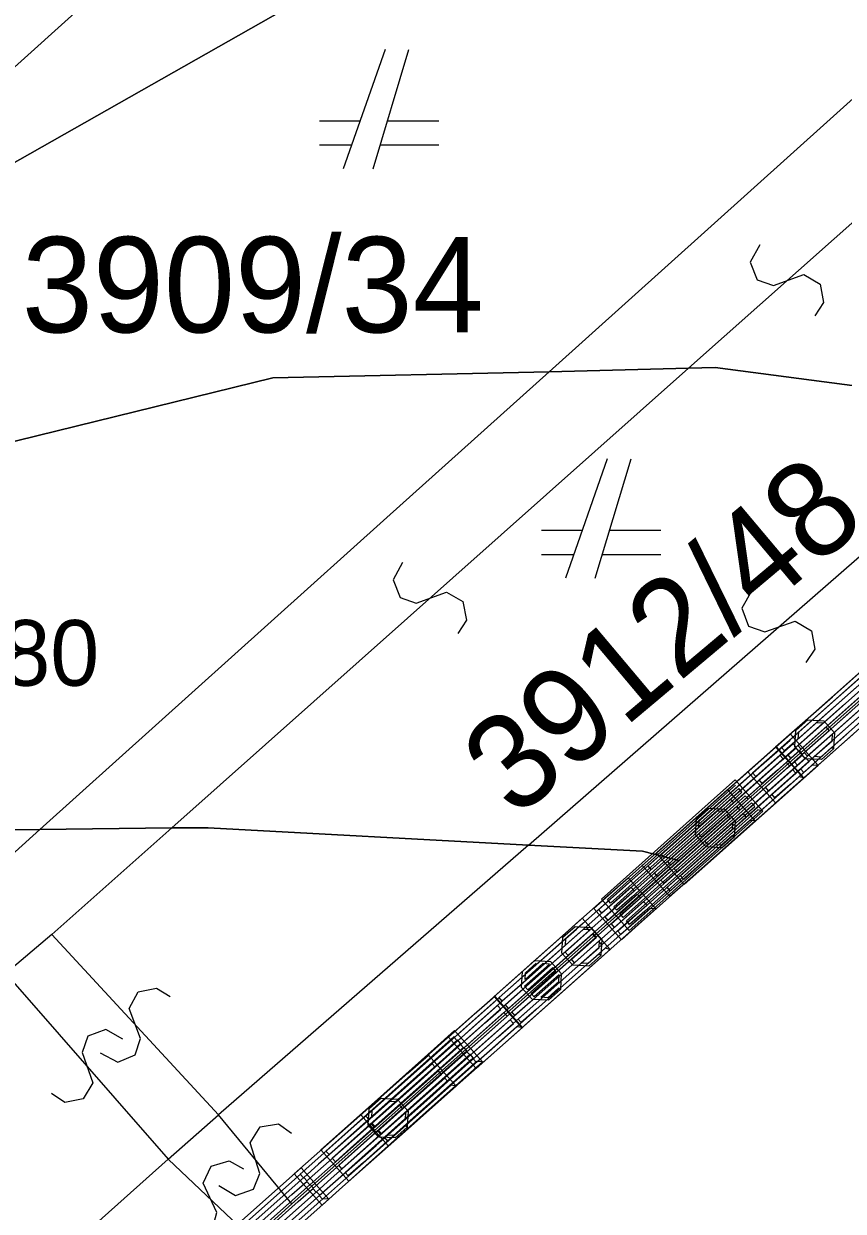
# Model space of a CAD drawing. Extents: x -266179 to -264727, y -1243225 to -1241702.
# Drawn here: x -265046.75 to -265033.03, y -1242711.64 to -1242691.75 of the extents above; entities that cross this region are included whole.
import ezdxf

# ---------------------------------------------------------------- set-up
doc = ezdxf.new("R2010")
doc.units = 0
for name, color, linetype in [('Vrstva 1', 7, 'Continuous'), ('Vrstva 19', 7, 'Continuous'), ('Vrstva 2', 7, 'Continuous'), ('Vrstva 21', 7, 'Continuous')]:
    doc.layers.add(name, color=color, linetype=linetype)

msp = doc.modelspace()

# ---------------------------------------------------------------- linework, layer by layer
at = {"layer": 'Vrstva 1'}
for p, q in [((-265034.98, -1242681.72), (-265051.68, -1242696.78)), ((-265030.88, -1242684.98), (-265051.68, -1242696.78)), ((-265051.68, -1242696.78), (-265030.88, -1242684.98)), ((-265026.81, -1242687.55), (-265037.95, -1242697.58)), ((-265040.7, -1242692.18), (-265041.4, -1242694.18)), ((-265040.9, -1242694.18), (-265040.3, -1242692.18)), ((-265041.12, -1242693.38), (-265041.8, -1242693.38)), ((-265039.8, -1242693.38), (-265040.66, -1242693.38)), ((-265041.8, -1242693.78), (-265041.26, -1242693.78)), ((-265040.78, -1242693.78), (-265039.8, -1242693.78)), ((-265037.95, -1242697.58), (-265042.58, -1242697.68)), ((-265042.58, -1242697.68), (-265037.95, -1242697.58)), ((-265037.95, -1242697.58), (-265040.67, -1242700.02)), ((-265035.62, -1242697.52), (-265037.95, -1242697.58)), ((-265037.95, -1242697.58), (-265035.62, -1242697.52)), ((-265035.17, -1242697.51), (-265035.62, -1242697.52)), ((-265035.62, -1242697.52), (-265035.17, -1242697.51)), ((-265029.92, -1242698.2), (-265035.17, -1242697.51)), ((-265035.17, -1242697.51), (-265029.92, -1242698.2)), ((-265042.58, -1242697.68), (-265049.92, -1242699.49)), ((-265049.92, -1242699.49), (-265042.58, -1242697.68)), ((-265036.98, -1242699.04), (-265037.68, -1242701.04)), ((-265037.18, -1242701.04), (-265036.58, -1242699.04)), ((-265040.67, -1242700.02), (-265046.48, -1242705.25)), ((-265037.4, -1242700.24), (-265038.08, -1242700.24)), ((-265036.08, -1242700.24), (-265036.94, -1242700.24)), ((-265038.08, -1242700.64), (-265037.54, -1242700.64)), ((-265037.06, -1242700.64), (-265036.08, -1242700.64)), ((-265030.3, -1242700.91), (-265035.78, -1242705.77)), ((-265046.48, -1242705.25), (-265047.92, -1242705.26)), ((-265047.92, -1242705.26), (-265046.48, -1242705.25)), ((-265046.48, -1242705.25), (-265047.27, -1242705.96)), ((-265044.27, -1242705.22), (-265046.48, -1242705.25)), ((-265046.48, -1242705.25), (-265044.27, -1242705.22)), ((-265043.66, -1242705.22), (-265044.27, -1242705.22)), ((-265044.27, -1242705.22), (-265043.66, -1242705.22)), ((-265038.3, -1242705.51), (-265043.66, -1242705.22)), ((-265043.66, -1242705.22), (-265038.3, -1242705.51)), ((-265036.39, -1242705.61), (-265038.3, -1242705.51)), ((-265038.3, -1242705.51), (-265036.39, -1242705.61)), ((-265035.78, -1242705.77), (-265036.39, -1242705.61)), ((-265036.39, -1242705.61), (-265035.78, -1242705.77)), ((-265035.78, -1242705.77), (-265038.36, -1242708.06)), ((-265038.36, -1242708.06), (-265042.26, -1242711.52)), ((-265042.26, -1242711.52), (-265042.92, -1242712.11))]:
    msp.add_line(p, q, dxfattribs=at)
at = {"layer": 'Vrstva 19'}
for p, q in [((-265030.3, -1242700.91), (-265035.78, -1242705.77)), ((-265035.78, -1242705.77), (-265038.36, -1242708.06)), ((-265038.36, -1242708.06), (-265042.26, -1242711.52)), ((-265042.26, -1242711.52), (-265042.92, -1242712.11))]:
    msp.add_line(p, q, dxfattribs=at)
for points in [[(-265032.402, -1242703.242), (-265033.352, -1242704.085), (-265033.696, -1242704.39), (-265034.161, -1242703.866), (-265033.21, -1242703.024), (-265032.26, -1242702.181)], [(-265032.804, -1242702.864), (-265033.754, -1242703.707), (-265034.009, -1242703.932), (-265034.062, -1242703.872), (-265033.112, -1242703.03), (-265032.161, -1242702.187)], [(-265032.337, -1242702.449), (-265033.287, -1242703.291), (-265034.237, -1242704.134), (-265034.491, -1242704.359), (-265034.545, -1242704.299), (-265033.594, -1242703.457), (-265032.644, -1242702.614)], [(-265032.87, -1242703.656), (-265033.82, -1242704.499), (-265034.164, -1242704.804), (-265034.628, -1242704.28), (-265033.678, -1242703.438), (-265032.728, -1242702.595)], [(-265032.23, -1242702.568), (-265033.181, -1242703.411), (-265034.131, -1242704.253), (-265034.385, -1242704.479), (-265034.438, -1242704.419), (-265033.488, -1242703.577), (-265032.538, -1242702.734)], [(-265032.124, -1242702.688), (-265033.075, -1242703.531), (-265034.025, -1242704.373), (-265034.279, -1242704.599), (-265034.332, -1242704.539), (-265033.382, -1242703.696), (-265032.432, -1242702.854)], [(-265032.968, -1242703.65), (-265033.919, -1242704.493), (-265034.173, -1242704.718), (-265034.226, -1242704.659), (-265033.276, -1242703.816), (-265032.326, -1242702.973)], [(-265032.698, -1242702.984), (-265033.648, -1242703.826), (-265033.903, -1242704.052), (-265033.956, -1242703.992), (-265033.005, -1242703.149)], [(-265032.592, -1242703.103), (-265033.542, -1242703.946), (-265033.796, -1242704.172), (-265033.85, -1242704.112), (-265032.899, -1242703.269)], [(-265032.486, -1242703.223), (-265033.436, -1242704.066), (-265033.69, -1242704.291), (-265033.743, -1242704.231), (-265032.793, -1242703.389)], [(-265033.189, -1242703.898), (-265033.391, -1242704.077), (-265033.659, -1242704.062), (-265033.838, -1242703.86), (-265033.823, -1242703.591), (-265033.621, -1242703.412), (-265033.352, -1242703.428), (-265033.173, -1242703.63), (-265033.189, -1242703.898), (-265033.223, -1242703.875), (-265033.402, -1242704.034), (-265033.515, -1242704.027), (-265033.216, -1242703.762), (-265033.21, -1242703.649), (-265033.628, -1242704.021), (-265033.681, -1242703.961), (-265033.263, -1242703.589), (-265033.316, -1242703.529), (-265033.735, -1242703.901), (-265033.788, -1242703.841), (-265033.369, -1242703.469), (-265033.482, -1242703.463), (-265033.781, -1242703.728), (-265033.774, -1242703.616), (-265033.595, -1242703.456)], [(-265033.448, -1242704.177), (-265034.398, -1242705.021), (-265035.347, -1242705.864), (-265035.691, -1242706.17), (-265036.156, -1242705.646), (-265035.206, -1242704.803), (-265034.257, -1242703.959), (-265033.913, -1242703.654), (-265033.448, -1242704.177), (-265033.547, -1242704.171), (-265034.496, -1242705.015), (-265035.446, -1242705.858), (-265035.7, -1242706.084), (-265035.753, -1242706.024), (-265034.804, -1242705.181), (-265033.854, -1242704.337), (-265033.6, -1242704.111), (-265033.653, -1242704.052), (-265034.603, -1242704.895), (-265035.552, -1242705.739), (-265035.806, -1242705.964), (-265035.859, -1242705.905), (-265034.91, -1242705.061), (-265033.961, -1242704.218), (-265033.706, -1242703.992), (-265033.76, -1242703.932), (-265034.709, -1242704.775), (-265035.658, -1242705.619), (-265035.913, -1242705.845), (-265035.966, -1242705.785), (-265035.016, -1242704.942), (-265034.067, -1242704.098), (-265033.813, -1242703.872), (-265033.866, -1242703.812), (-265034.815, -1242704.656), (-265035.765, -1242705.499), (-265036.019, -1242705.725), (-265036.072, -1242705.665), (-265035.123, -1242704.822), (-265034.173, -1242703.978), (-265033.919, -1242703.753)], [(-265033.686, -1242704.383), (-265034.636, -1242705.226), (-265035.587, -1242706.068), (-265035.931, -1242706.373), (-265036.395, -1242705.85), (-265035.445, -1242705.007), (-265034.495, -1242704.165), (-265034.151, -1242703.859), (-265033.686, -1242704.383), (-265033.77, -1242704.364), (-265034.72, -1242705.207), (-265035.671, -1242706.049), (-265035.925, -1242706.275), (-265035.978, -1242706.215), (-265035.028, -1242705.372), (-265034.078, -1242704.53), (-265033.823, -1242704.304), (-265033.876, -1242704.244), (-265034.826, -1242705.087), (-265035.777, -1242705.929), (-265036.031, -1242706.155), (-265036.084, -1242706.095), (-265035.134, -1242705.253), (-265034.184, -1242704.41), (-265033.929, -1242704.184), (-265033.982, -1242704.125), (-265034.933, -1242704.967), (-265035.883, -1242705.81), (-265036.137, -1242706.035), (-265036.19, -1242705.975), (-265035.24, -1242705.133), (-265034.29, -1242704.29), (-265034.035, -1242704.065), (-265034.089, -1242704.005), (-265035.039, -1242704.847), (-265035.989, -1242705.69), (-265036.243, -1242705.916), (-265036.297, -1242705.856), (-265035.346, -1242705.013), (-265034.396, -1242704.171), (-265034.142, -1242703.945)], [(-265034.374, -1242704.94), (-265035.321, -1242705.786), (-265036.268, -1242706.633), (-265036.611, -1242706.939), (-265037.077, -1242706.417), (-265036.13, -1242705.571), (-265035.183, -1242704.725), (-265034.84, -1242704.418), (-265034.374, -1242704.94), (-265034.458, -1242704.921), (-265035.405, -1242705.768), (-265036.352, -1242706.614), (-265036.605, -1242706.84), (-265036.658, -1242706.781), (-265035.711, -1242705.934), (-265034.765, -1242705.088), (-265034.511, -1242704.862), (-265034.564, -1242704.802), (-265035.511, -1242705.648), (-265036.458, -1242706.495), (-265036.712, -1242706.721), (-265036.765, -1242706.662), (-265035.818, -1242705.815), (-265034.871, -1242704.969), (-265034.618, -1242704.742), (-265034.671, -1242704.683), (-265035.618, -1242705.529), (-265036.565, -1242706.375), (-265036.818, -1242706.602), (-265036.872, -1242706.542), (-265035.925, -1242705.696), (-265034.978, -1242704.85), (-265034.724, -1242704.623), (-265034.778, -1242704.563), (-265035.725, -1242705.41), (-265036.671, -1242706.256), (-265036.925, -1242706.483), (-265036.978, -1242706.423), (-265036.031, -1242705.577), (-265035.084, -1242704.73), (-265034.831, -1242704.504)], [(-265034.5, -1242705.103), (-265035.449, -1242705.946), (-265036.399, -1242706.79), (-265036.742, -1242707.095), (-265037.207, -1242706.572), (-265036.258, -1242705.728), (-265035.309, -1242704.885), (-265034.965, -1242704.579), (-265034.5, -1242705.103), (-265034.599, -1242705.097), (-265035.548, -1242705.94), (-265036.497, -1242706.784), (-265036.752, -1242707.01), (-265036.805, -1242706.95), (-265035.855, -1242706.106), (-265034.906, -1242705.263), (-265034.652, -1242705.037), (-265034.705, -1242704.977), (-265035.654, -1242705.821), (-265036.604, -1242706.664), (-265036.858, -1242706.89), (-265036.911, -1242706.83), (-265035.962, -1242705.987), (-265035.012, -1242705.143), (-265034.758, -1242704.917), (-265034.811, -1242704.858), (-265035.761, -1242705.701), (-265036.71, -1242706.545), (-265036.964, -1242706.771), (-265037.017, -1242706.711), (-265036.068, -1242705.867), (-265035.118, -1242705.024), (-265034.864, -1242704.798), (-265034.917, -1242704.738), (-265035.867, -1242705.582), (-265036.816, -1242706.425), (-265037.07, -1242706.651), (-265037.123, -1242706.591), (-265036.174, -1242705.748), (-265035.225, -1242704.904), (-265034.971, -1242704.678)], [(-265034.853, -1242705.376), (-265035.056, -1242705.555), (-265035.324, -1242705.539), (-265035.503, -1242705.337), (-265035.487, -1242705.069), (-265035.285, -1242704.89), (-265035.017, -1242704.906), (-265034.837, -1242705.108), (-265034.853, -1242705.376), (-265034.888, -1242705.353), (-265035.067, -1242705.512), (-265035.18, -1242705.505), (-265034.881, -1242705.24), (-265034.874, -1242705.127), (-265035.293, -1242705.498), (-265035.346, -1242705.439), (-265034.927, -1242705.067), (-265034.98, -1242705.007), (-265035.399, -1242705.379), (-265035.452, -1242705.319), (-265035.033, -1242704.947), (-265035.146, -1242704.941), (-265035.445, -1242705.206), (-265035.439, -1242705.093), (-265035.259, -1242704.934)], [(-265036.165, -1242706.579), (-265037.116, -1242707.422), (-265038.066, -1242708.265), (-265038.41, -1242708.57), (-265038.875, -1242708.046), (-265037.924, -1242707.203), (-265036.974, -1242706.361), (-265036.63, -1242706.056), (-265036.165, -1242706.579), (-265036.264, -1242706.573), (-265037.214, -1242707.416), (-265038.165, -1242708.259), (-265038.419, -1242708.484), (-265038.472, -1242708.424), (-265037.522, -1242707.582), (-265036.572, -1242706.739), (-265036.317, -1242706.514), (-265036.37, -1242706.454), (-265037.321, -1242707.296), (-265038.271, -1242708.139), (-265038.525, -1242708.364), (-265038.578, -1242708.305), (-265037.628, -1242707.462), (-265036.678, -1242706.619), (-265036.423, -1242706.394), (-265036.477, -1242706.334), (-265037.427, -1242707.177), (-265038.377, -1242708.019), (-265038.631, -1242708.245), (-265038.685, -1242708.185), (-265037.734, -1242707.342), (-265036.784, -1242706.5), (-265036.53, -1242706.274), (-265036.583, -1242706.214), (-265037.533, -1242707.057), (-265038.483, -1242707.899), (-265038.738, -1242708.125), (-265038.791, -1242708.065), (-265037.84, -1242707.223), (-265036.89, -1242706.38), (-265036.636, -1242706.154)], [(-265036.933, -1242707.258), (-265037.882, -1242708.102), (-265038.831, -1242708.945), (-265039.175, -1242709.251), (-265039.64, -1242708.727), (-265038.691, -1242707.884), (-265037.741, -1242707.04), (-265037.398, -1242706.735), (-265036.933, -1242707.258), (-265037.017, -1242707.239), (-265037.966, -1242708.082), (-265038.915, -1242708.926), (-265039.169, -1242709.152), (-265039.223, -1242709.092), (-265038.273, -1242708.248), (-265037.324, -1242707.405), (-265037.07, -1242707.179), (-265037.123, -1242707.119), (-265038.072, -1242707.963), (-265039.022, -1242708.806), (-265039.276, -1242709.032), (-265039.329, -1242708.972), (-265038.379, -1242708.129), (-265037.43, -1242707.285), (-265037.176, -1242707.059), (-265037.229, -1242707), (-265038.178, -1242707.843), (-265039.128, -1242708.687), (-265039.382, -1242708.913), (-265039.435, -1242708.853), (-265038.486, -1242708.009), (-265037.536, -1242707.166), (-265037.282, -1242706.94), (-265037.335, -1242706.88), (-265038.285, -1242707.724), (-265039.234, -1242708.567), (-265039.488, -1242708.793), (-265039.541, -1242708.733), (-265038.592, -1242707.89), (-265037.643, -1242707.046), (-265037.388, -1242706.82)], [(-265037.088, -1242707.359), (-265037.29, -1242707.539), (-265037.558, -1242707.522), (-265037.738, -1242707.32), (-265037.721, -1242707.052), (-265037.519, -1242706.873), (-265037.251, -1242706.889), (-265037.072, -1242707.091), (-265037.088, -1242707.359), (-265037.122, -1242707.336), (-265037.302, -1242707.495), (-265037.415, -1242707.489), (-265037.115, -1242707.223), (-265037.109, -1242707.11), (-265037.528, -1242707.482), (-265037.581, -1242707.422), (-265037.162, -1242707.05), (-265037.215, -1242706.991), (-265037.634, -1242707.362), (-265037.687, -1242707.302), (-265037.268, -1242706.931), (-265037.381, -1242706.924), (-265037.68, -1242707.189), (-265037.673, -1242707.076), (-265037.494, -1242706.917)], [(-265037.764, -1242707.93), (-265037.965, -1242708.11), (-265038.233, -1242708.095), (-265038.413, -1242707.894), (-265038.398, -1242707.625), (-265038.197, -1242707.445), (-265037.929, -1242707.46), (-265037.749, -1242707.662), (-265037.764, -1242707.93), (-265037.798, -1242707.907), (-265037.977, -1242708.067), (-265038.09, -1242708.06), (-265037.792, -1242707.794), (-265037.785, -1242707.681), (-265038.203, -1242708.054), (-265038.256, -1242707.994), (-265037.839, -1242707.621), (-265037.892, -1242707.562), (-265038.309, -1242707.935), (-265038.363, -1242707.875), (-265037.945, -1242707.502), (-265038.058, -1242707.496), (-265038.356, -1242707.762), (-265038.35, -1242707.649), (-265038.171, -1242707.489)], [(-265038.4, -1242708.563), (-265039.35, -1242709.405), (-265040.301, -1242710.248), (-265040.645, -1242710.553), (-265041.109, -1242710.029), (-265040.159, -1242709.187), (-265039.209, -1242708.344), (-265038.864, -1242708.039), (-265038.4, -1242708.563), (-265038.499, -1242708.557), (-265039.449, -1242709.399), (-265040.399, -1242710.242), (-265040.654, -1242710.468), (-265040.707, -1242710.408), (-265039.757, -1242709.565), (-265038.806, -1242708.723), (-265038.552, -1242708.497), (-265038.605, -1242708.437), (-265039.555, -1242709.28), (-265040.506, -1242710.122), (-265040.76, -1242710.348), (-265040.813, -1242710.288), (-265039.863, -1242709.445), (-265038.913, -1242708.603), (-265038.658, -1242708.377), (-265038.711, -1242708.317), (-265039.661, -1242709.16), (-265040.612, -1242710.003), (-265040.866, -1242710.228), (-265040.919, -1242710.168), (-265039.969, -1242709.326), (-265039.019, -1242708.483), (-265038.764, -1242708.258), (-265038.817, -1242708.198), (-265039.768, -1242709.04), (-265040.718, -1242709.883), (-265040.972, -1242710.108), (-265041.025, -1242710.049), (-265040.075, -1242709.206), (-265039.125, -1242708.363), (-265038.87, -1242708.138)], [(-265039.071, -1242709.139), (-265040.018, -1242709.985), (-265040.965, -1242710.831), (-265041.308, -1242711.138), (-265041.774, -1242710.616), (-265040.827, -1242709.77), (-265039.88, -1242708.923), (-265039.537, -1242708.617), (-265039.071, -1242709.139), (-265039.17, -1242709.133), (-265040.117, -1242709.979), (-265041.064, -1242710.826), (-265041.317, -1242711.052), (-265041.37, -1242710.993), (-265040.423, -1242710.146), (-265039.477, -1242709.3), (-265039.223, -1242709.073), (-265039.276, -1242709.014), (-265040.223, -1242709.86), (-265041.17, -1242710.706), (-265041.424, -1242710.933), (-265041.477, -1242710.873), (-265040.53, -1242710.027), (-265039.583, -1242709.181), (-265039.33, -1242708.954), (-265039.383, -1242708.894), (-265040.33, -1242709.741), (-265041.277, -1242710.587), (-265041.53, -1242710.814), (-265041.584, -1242710.754), (-265040.637, -1242709.908), (-265039.69, -1242709.061), (-265039.436, -1242708.835), (-265039.49, -1242708.775), (-265040.437, -1242709.621), (-265041.383, -1242710.468), (-265041.637, -1242710.694), (-265041.69, -1242710.635), (-265040.743, -1242709.788), (-265039.796, -1242708.942), (-265039.543, -1242708.715)], [(-265039.511, -1242709.551), (-265040.461, -1242710.393), (-265041.411, -1242711.236), (-265041.756, -1242711.541), (-265042.22, -1242711.017), (-265041.27, -1242710.175), (-265040.319, -1242709.332), (-265039.975, -1242709.027), (-265039.511, -1242709.551), (-265039.595, -1242709.531), (-265040.545, -1242710.374), (-265041.495, -1242711.217), (-265041.75, -1242711.442), (-265041.803, -1242711.382), (-265040.852, -1242710.54), (-265039.902, -1242709.697), (-265039.648, -1242709.472), (-265039.701, -1242709.412), (-265040.651, -1242710.254), (-265041.601, -1242711.097), (-265041.856, -1242711.322), (-265041.909, -1242711.263), (-265040.959, -1242710.42), (-265040.008, -1242709.577), (-265039.754, -1242709.352), (-265039.807, -1242709.292), (-265040.757, -1242710.135), (-265041.707, -1242710.977), (-265041.962, -1242711.203), (-265042.015, -1242711.143), (-265041.065, -1242710.3), (-265040.114, -1242709.458), (-265039.86, -1242709.232), (-265039.913, -1242709.172), (-265040.863, -1242710.015), (-265041.814, -1242710.857), (-265042.068, -1242711.083), (-265042.121, -1242711.023), (-265041.171, -1242710.181), (-265040.221, -1242709.338), (-265039.966, -1242709.112)], [(-265040.332, -1242710.238), (-265040.533, -1242710.417), (-265040.802, -1242710.401), (-265040.981, -1242710.199), (-265040.965, -1242709.931), (-265040.763, -1242709.752), (-265040.495, -1242709.768), (-265040.316, -1242709.969), (-265040.332, -1242710.238), (-265040.366, -1242710.214), (-265040.545, -1242710.374), (-265040.658, -1242710.367), (-265040.359, -1242710.102), (-265040.352, -1242709.989), (-265040.771, -1242710.361), (-265040.824, -1242710.301), (-265040.405, -1242709.929), (-265040.459, -1242709.869), (-265040.877, -1242710.241), (-265040.93, -1242710.181), (-265040.512, -1242709.809), (-265040.625, -1242709.803), (-265040.924, -1242710.068), (-265040.917, -1242709.955), (-265040.738, -1242709.796)], [(-265043.401, -1242712.068), (-265042.451, -1242711.225), (-265042.107, -1242710.919), (-265041.642, -1242711.442), (-265041.741, -1242711.437), (-265042.691, -1242712.28)], [(-265043.317, -1242712.087), (-265042.367, -1242711.244), (-265042.113, -1242711.018)], [(-265043.21, -1242712.207), (-265042.261, -1242711.363), (-265042.007, -1242711.138), (-265042.06, -1242711.078), (-265043.009, -1242711.921)], [(-265043.104, -1242712.327), (-265042.155, -1242711.483), (-265041.901, -1242711.257), (-265041.954, -1242711.197), (-265042.903, -1242712.041)], [(-265042.998, -1242712.446), (-265042.048, -1242711.603), (-265041.794, -1242711.377), (-265041.847, -1242711.317), (-265042.797, -1242712.16)], [(-265041.642, -1242711.442), (-265042.592, -1242712.286)]]:
    msp.add_lwpolyline(points, dxfattribs=at)
at = {"layer": 'Vrstva 2'}
for p, q in [((-265035.62, -1242697.52), (-265032.31, -1242694.58)), ((-265044.27, -1242705.22), (-265035.62, -1242697.52)), ((-265038.3, -1242705.51), (-265029.92, -1242698.2)), ((-265044.27, -1242705.22), (-265046.28, -1242707.01)), ((-265038.3, -1242705.51), (-265043.49, -1242710.03)), ((-265046.28, -1242707.01), (-265047.05, -1242707.66)), ((-265043.49, -1242710.03), (-265046.28, -1242707.01)), ((-265047.05, -1242707.66), (-265044.33, -1242710.77)), ((-265044.33, -1242710.77), (-265043.49, -1242710.03)), ((-265042.26, -1242711.52), (-265043.49, -1242710.03)), ((-265059.27, -1242724.11), (-265044.33, -1242710.77)), ((-265042.92, -1242712.11), (-265044.33, -1242710.77))]:
    msp.add_line(p, q, dxfattribs=at)
for points in [[(-265034.426, -1242695.456), (-265034.584, -1242695.744), (-265034.467, -1242696.041), (-265034.197, -1242696.135), (-265033.69, -1242695.953), (-265033.416, -1242696.111), (-265033.357, -1242696.419), (-265033.504, -1242696.644)], [(-265040.406, -1242700.776), (-265040.565, -1242701.065), (-265040.447, -1242701.362), (-265040.177, -1242701.456), (-265039.67, -1242701.273), (-265039.396, -1242701.43), (-265039.336, -1242701.739), (-265039.484, -1242701.964)], [(-265034.565, -1242701.257), (-265034.727, -1242701.543), (-265034.612, -1242701.842), (-265034.343, -1242701.938), (-265033.834, -1242701.76), (-265033.562, -1242701.921), (-265033.505, -1242702.23), (-265033.655, -1242702.453)], [(-265045.47, -1242708.992), (-265045.178, -1242709.145), (-265044.883, -1242709.022), (-265044.795, -1242708.75), (-265044.988, -1242708.247), (-265044.835, -1242707.97), (-265044.528, -1242707.904), (-265044.3, -1242708.048)], [(-265045.093, -1242708.759), (-265045.379, -1242708.598), (-265045.678, -1242708.713), (-265045.774, -1242708.983), (-265045.595, -1242709.491), (-265045.755, -1242709.763), (-265046.064, -1242709.821), (-265046.287, -1242709.671)], [(-265043.485, -1242711.214), (-265043.203, -1242711.383), (-265042.902, -1242711.277), (-265042.798, -1242711.01), (-265042.962, -1242710.497), (-265042.794, -1242710.229), (-265042.484, -1242710.18), (-265042.265, -1242710.336)], [(-265044.178, -1242711.949), (-265043.877, -1242712.083), (-265043.591, -1242711.941), (-265043.52, -1242711.664), (-265043.745, -1242711.174), (-265043.611, -1242710.888), (-265043.309, -1242710.802), (-265043.072, -1242710.931)]]:
    msp.add_lwpolyline(points, dxfattribs=at)
at = {"layer": 'Vrstva 21'}
for p, q in [((-265030.3, -1242700.91), (-265035.78, -1242705.77)), ((-265035.78, -1242705.77), (-265038.36, -1242708.06)), ((-265038.36, -1242708.06), (-265042.26, -1242711.52)), ((-265042.26, -1242711.52), (-265042.92, -1242712.11))]:
    msp.add_line(p, q, dxfattribs=at)

# ---------------------------------------------------------------- texts
at = {"layer": 'Vrstva 1'}
for s, height, p in [('3909/34', 1.6, (-265046.783, -1242696.92)), ('3909/80', 1.1, (-265050.805, -1242702.84))]:
    msp.add_text(s, height=height, dxfattribs=at).set_placement(p)
msp.add_text('3912/48', height=1.6, rotation=40.0498, dxfattribs=at).set_placement((-265038.516, -1242705.086))

doc.saveas('drawing.dxf')
